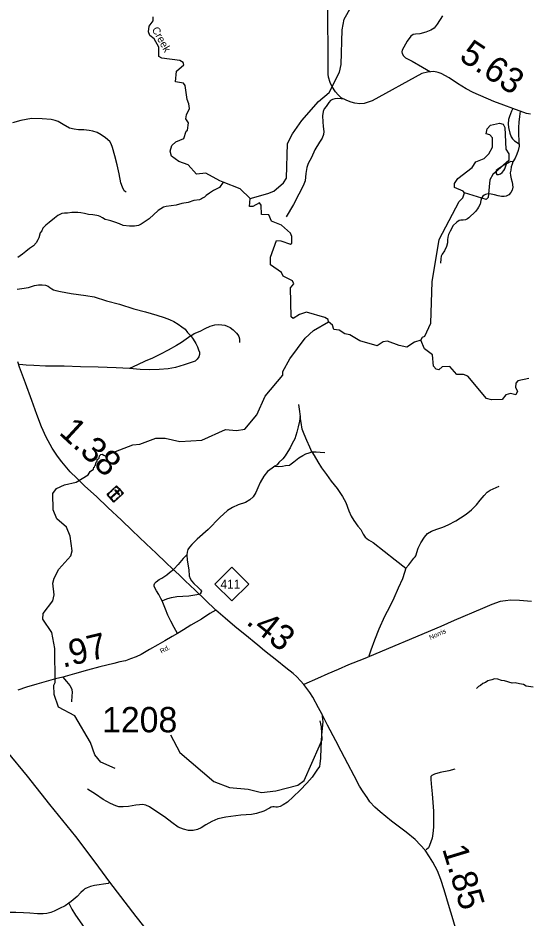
# Model space of a CAD drawing. Extents: x 2093524 to 2270757, y 289120 to 570408.
# Drawn here: x 2168603 to 2178652, y 391252 to 409015 of the extents above; entities that cross this region are included whole.
import ezdxf

# ---------------------------------------------------------------- set-up
doc = ezdxf.new("R2010")
doc.units = 0
for name, color, linetype in [('Exist Cultural Cemetery CELL', 7, 'Continuous'), ('Exist Hydrographic Creek Single Shore', 7, 'Continuous'), ('Exist Hydrographic Creek Single Shore Label', 7, 'Continuous'), ('Exist Hydrographic Misc Water Feature', 7, 'Continuous'), ('Exist Hydrographic Pond Under 1500 Sq Ft', 7, 'Continuous'), ('Exist Road Non-System Type 51', 7, 'Continuous'), ('Exist Road Primary NC Attributed', 7, 'Continuous'), ('Exist Road Primary NC Mileage Hundredths English Label', 7, 'Continuous'), ('Exist Road Primary NC Shield CELL', 7, 'Continuous'), ('Exist Road Primary NC Shield Number Label', 7, 'Continuous'), ('Exist Road Secondary Mileage Hundredths English Label', 7, 'Continuous'), ('Exist Road Secondary Type 51 Attributed', 7, 'Continuous'), ('Exist Road Secondary Type 51 Label', 7, 'Continuous'), ('Exist Road Secondary Type 51 Number Label', 7, 'Continuous'), ('Exist Utilities Telephone Line', 7, 'Continuous')]:
    doc.layers.add(name, color=color, linetype=linetype)

msp = doc.modelspace()

# ---------------------------------------------------------------- linework, layer by layer
at = {"layer": 'Exist Cultural Cemetery CELL'}
for points in [[(2170550, 399781), (2170684, 399634), (2170496, 399462), (2170362, 399609)], [(2170413, 399656), (2170445, 399685), (2170453, 399677), (2170421, 399648)], [(2170602, 399681), (2170589, 399695), (2170439, 399558), (2170452, 399544)], [(2170463, 399702), (2170495, 399731), (2170503, 399723), (2170471, 399693)], [(2170527, 399705), (2170513, 399692), (2170593, 399605), (2170606, 399618)], [(2170518, 399752), (2170525, 399743), (2170549, 399765), (2170576, 399735), (2170585, 399743), (2170550, 399781)], [(2170600, 399726), (2170635, 399688), (2170626, 399680), (2170591, 399719)], [(2170652, 399605), (2170644, 399613), (2170668, 399635), (2170641, 399665), (2170649, 399672), (2170684, 399634)], [(2170384, 399585), (2170393, 399592), (2170378, 399609), (2170408, 399636), (2170400, 399644), (2170362, 399609)], [(2170409, 399574), (2170466, 399512), (2170458, 399504), (2170401, 399567)], [(2170474, 399487), (2170482, 399494), (2170497, 399478), (2170527, 399505), (2170535, 399497), (2170496, 399462)], [(2170542, 399519), (2170574, 399549), (2170582, 399540), (2170550, 399511)], [(2170591, 399564), (2170622, 399593), (2170630, 399585), (2170598, 399556)]]:
    msp.add_lwpolyline(points, close=True, dxfattribs=at)
at = {"layer": 'Exist Hydrographic Creek Single Shore'}
for points in [[(2173188, 405455), (2173538, 405550), (2173654, 405600), (2173845, 405760), (2173902, 405851), (2173924, 406536), (2174022, 406728), (2174204, 406993), (2174535, 407364), (2174743, 407547), (2174949, 407949), (2174981, 408099), (2175002, 408781), (2175043, 408990), (2175183, 409234), (2175655, 409844), (2175727, 410020)], [(2172654, 405776), (2172587, 405802), (2172311, 405952), (2172128, 405932), (2171960, 406116), (2171776, 406182), (2171634, 406290), (2171609, 406389), (2171641, 406496), (2171716, 406574), (2171874, 406639), (2171923, 406783), (2171948, 406799), (2171972, 406949), (2171913, 407022), (2171929, 407107), (2171987, 407231), (2171978, 407323), (2171944, 407405), (2171901, 407682), (2171868, 407732), (2171709, 407755), (2171733, 407964), (2171874, 408089), (2171865, 408139), (2171798, 408179), (2171440, 408219), (2171382, 408253), (2171381, 408437), (2171288, 408603), (2171204, 408670), (2171179, 408743), (2171195, 408851), (2171269, 408961), (2171269, 409036)], [(2172654, 405776), (2172580, 405672), (2172461, 405612), (2172382, 405556), (2172317, 405511), (2172282, 405479), (2172246, 405458), (2172228, 405446), (2172183, 405427), (2172071, 405413), (2171960, 405375), (2171836, 405352), (2171723, 405322), (2171625, 405311), (2171529, 405295), (2171476, 405282), (2171369, 405216), (2171192, 405049), (2171095, 404985), (2171032, 404946), (2170982, 404921), (2170902, 404905), (2170802, 404906), (2170682, 404923), (2170606, 404952), (2170517, 404986), (2170433, 405013), (2170380, 405026), (2170323, 405039), (2170268, 405074), (2170225, 405095), (2170195, 405111), (2170157, 405116), (2170081, 405127), (2169995, 405137), (2169914, 405154), (2169842, 405169), (2169782, 405179), (2169726, 405178), (2169664, 405175), (2169582, 405164), (2169524, 405161), (2169471, 405154), (2169391, 405116), (2169322, 405063), (2169218, 404981), (2169155, 404924), (2169094, 404867), (2169071, 404816), (2169040, 404772), (2169011, 404679), (2168994, 404635), (2168961, 404576), (2168912, 404521), (2168833, 404464), (2168756, 404406), (2168691, 404357), (2168600, 404291)], [(2173188, 405455), (2172987, 405646), (2172654, 405776)], [(2176553, 402659), (2176586, 402717), (2176636, 402736), (2176751, 402993), (2176779, 403809), (2176916, 404643), (2177312, 405396), (2177387, 405463), (2177420, 405564)], [(2174735, 403017), (2174726, 403066), (2174659, 403107), (2174300, 403206), (2174159, 403163), (2174035, 403086), (2173993, 403120), (2173981, 403688), (2174047, 403768), (2174022, 403828), (2173838, 403920), (2173805, 403993), (2173587, 404142), (2173586, 404293), (2173709, 404625), (2173793, 404620), (2173985, 404554), (2174010, 404570), (2174009, 404629), (2174009, 404704), (2173983, 404770), (2173808, 404928), (2173607, 405007), (2173556, 405133), (2173407, 405139), (2173405, 405323), (2173372, 405366), (2173239, 405297), (2173173, 405298), (2173188, 405455)], [(2170519, 394204), (2170235, 394328), (2170118, 394475), (2170033, 394716), (2169722, 395240), (2169404, 395414), (2169320, 395662), (2169310, 395846), (2169335, 395898), (2169331, 396570), (2169271, 396886), (2169095, 397152), (2169102, 397260), (2169293, 397512), (2169317, 397630), (2169291, 397863), (2169315, 397961), (2169406, 398137), (2169646, 398398), (2169670, 398499), (2169635, 398788), (2169559, 398964), (2169367, 399128), (2169299, 399310), (2169289, 399628), (2169363, 399728), (2169521, 399804), (2169754, 399855), (2169987, 399998), (2170030, 400064), (2170094, 400112), (2170097, 400147), (2170112, 400150), (2170120, 400178), (2170134, 400191), (2170143, 400252), (2170167, 400271), (2170167, 400301), (2170204, 400328), (2170210, 400371), (2170239, 400401), (2170262, 400407), (2170300, 400384), (2170326, 400377), (2170364, 400383), (2170397, 400402), (2170460, 400432), (2170610, 400490), (2170867, 400590), (2171008, 400604), (2171324, 400723), (2171507, 400722), (2171799, 400658), (2172232, 400685), (2172697, 400896), (2172914, 400872), (2173080, 400898), (2173320, 401185), (2173485, 401552), (2173833, 401968), (2173832, 402037), (2173972, 402287), (2174270, 402698), (2174436, 402849), (2174735, 403017)], [(2176553, 402659), (2176428, 402616), (2176279, 402517), (2176128, 402549), (2175895, 402639), (2175811, 402621), (2175695, 402545), (2175353, 402644), (2175153, 402759), (2175052, 402784), (2174944, 402852), (2174836, 402867), (2174810, 402950), (2174735, 403017)], [(2178690, 401898), (2178473, 401853), (2178432, 401805), (2178424, 401720), (2178466, 401647), (2178433, 401578), (2178325, 401604), (2178233, 401576), (2178159, 401485), (2177951, 401477), (2177850, 401508), (2177481, 401948), (2177398, 401980), (2177264, 401979), (2177130, 402139), (2176980, 402129), (2176914, 402071), (2176856, 402085), (2176806, 402145), (2176788, 402369), (2176629, 402484), (2176553, 402659)]]:
    msp.add_lwpolyline(points, dxfattribs=at)
at = {"layer": 'Exist Hydrographic Misc Water Feature'}
for points in [[(2178774, 395805), (2178634, 395826), (2178583, 395860), (2178503, 395872), (2178417, 395897), (2178361, 395890), (2178210, 395933), (2178146, 395942), (2178073, 395969), (2178010, 395971), (2177958, 395952), (2177876, 395933), (2177831, 395900), (2177777, 395879), (2177732, 395842), (2177696, 395820), (2177653, 395781)], [(2171615, 394868), (2171800, 394520), (2172470, 393949), (2172779, 393825), (2173145, 393795), (2173412, 393727), (2173695, 393764), (2174128, 393874), (2174252, 393966), (2174557, 394652), (2174606, 394776), (2174596, 395025), (2174571, 395144)]]:
    msp.add_lwpolyline(points, dxfattribs=at)
at = {"layer": 'Exist Hydrographic Pond Under 1500 Sq Ft'}
msp.add_lwpolyline([(2177420, 405564), (2177394, 405598), (2177219, 405670), (2177219, 405746), (2177284, 405846), (2177567, 406063), (2177641, 406173), (2177807, 406239), (2177898, 406332), (2177973, 406465), (2177971, 406649), (2177921, 406706), (2177846, 406730), (2177862, 406825), (2177928, 406899), (2178111, 406941), (2178178, 406917), (2178212, 406851), (2178231, 406424), (2178290, 406334), (2178291, 406200), (2177975, 405924), (2177918, 405823), (2177886, 405473), (2177845, 405431), (2177420, 405564)], dxfattribs=at)
at = {"layer": 'Exist Road Non-System Type 51'}
for points in [[(2176986, 409058), (2176877, 408891), (2176817, 408817), (2176751, 408773), (2176657, 408734), (2176534, 408704), (2176448, 408695), (2176406, 408689), (2176360, 408655), (2176287, 408560), (2176188, 408382), (2176182, 408348), (2176184, 408312), (2176214, 408270), (2176254, 408230), (2176383, 408161), (2176589, 408042), (2176746, 407951)], [(2175042, 407410), (2174917, 407423), (2174856, 407417), (2174812, 407404), (2174772, 407384), (2174742, 407346), (2174686, 407270), (2174649, 407224), (2174625, 407167), (2174615, 407081), (2174622, 406965), (2174625, 406874), (2174639, 406778), (2174634, 406714), (2174608, 406641), (2174556, 406567), (2174465, 406411), (2174394, 406260), (2174329, 406142), (2174303, 406062), (2174282, 405948), (2174269, 405802), (2174231, 405704), (2174150, 405539), (2174045, 405337), (2173895, 405094)], [(2178371, 407232), (2178348, 407174), (2178308, 407068), (2178289, 407014), (2178279, 406928), (2178289, 406856), (2178314, 406744), (2178339, 406672), (2178365, 406631), (2178405, 406593), (2178495, 406529)], [(2178495, 406529), (2178499, 406593), (2178492, 406721), (2178491, 406851), (2178497, 406957), (2178508, 407071), (2178522, 407179)], [(2170739, 405576), (2170701, 405606), (2170667, 405674), (2170636, 405763), (2170603, 405937), (2170558, 406117), (2170517, 406297), (2170468, 406462), (2170442, 406532), (2170418, 406576), (2170331, 406653), (2170247, 406711), (2170165, 406754), (2170081, 406780), (2170007, 406796), (2169901, 406805), (2169795, 406806), (2169711, 406818), (2169619, 406843), (2169496, 406911), (2169394, 406970), (2169336, 406994), (2169260, 407015), (2169080, 407026), (2168872, 407029), (2168762, 407015), (2168662, 406992), (2168494, 406943)], [(2178495, 406529), (2178496, 406483), (2178480, 406403), (2178448, 406325), (2178417, 406247), (2178375, 406179)], [(2178375, 406179), (2178358, 406133), (2178340, 406079), (2178332, 406013), (2178321, 405957), (2178325, 405909), (2178339, 405843), (2178356, 405777), (2178370, 405677), (2178356, 405619), (2178333, 405569), (2178293, 405523), (2178241, 405500), (2178201, 405494), (2178149, 405490), (2178085, 405503), (2178009, 405525), (2177945, 405541), (2177883, 405544), (2177835, 405530), (2177805, 405520), (2177777, 405496), (2177752, 405460), (2177738, 405411), (2177728, 405341), (2177697, 405279), (2177677, 405249), (2177637, 405193), (2177506, 405068), (2177478, 405050), (2177438, 405034), (2177392, 405028), (2177348, 405025), (2177312, 405017), (2177268, 404987), (2177197, 404917), (2177132, 404810), (2177100, 404742), (2177088, 404690), (2177082, 404634), (2177085, 404580), (2177063, 404502), (2177022, 404422), (2176978, 404354), (2176958, 404316), (2176949, 404262), (2176947, 404178)], [(2178248, 406134), (2178196, 406110), (2178114, 406061), (2178070, 406027), (2178046, 406005), (2178041, 405987), (2178041, 405965), (2178043, 405949), (2178059, 405929), (2178075, 405923), (2178089, 405923), (2178127, 405939), (2178163, 405966), (2178192, 406004), (2178212, 406040), (2178248, 406134)], [(2178375, 406179), (2178333, 406181), (2178309, 406169), (2178275, 406152), (2178248, 406134)], [(2168589, 403665), (2168681, 403677), (2168807, 403698), (2168928, 403737), (2169010, 403749), (2169078, 403749), (2169148, 403740), (2169198, 403722), (2169232, 403698), (2169270, 403669), (2169307, 403653), (2169349, 403637), (2169443, 403616), (2169651, 403575), (2169939, 403538), (2170109, 403509), (2170347, 403433), (2170604, 403364), (2170892, 403278), (2171118, 403215), (2171343, 403147), (2171487, 403103), (2171595, 403066), (2171681, 403022), (2171762, 402973), (2171840, 402921), (2171900, 402872), (2171952, 402810), (2172013, 402742)], [(2172013, 402742), (2172082, 402785), (2172200, 402835), (2172298, 402886), (2172396, 402932), (2172441, 402949), (2172487, 402959), (2172561, 402963), (2172625, 402960), (2172683, 402952), (2172734, 402934), (2172794, 402905), (2172848, 402863), (2172916, 402795), (2172940, 402762), (2172963, 402726), (2172973, 402680), (2172973, 402610)], [(2172013, 402742), (2171925, 402676), (2171830, 402613), (2171730, 402551), (2171567, 402458), (2171419, 402383), (2171260, 402302), (2171112, 402243), (2170960, 402173), (2170805, 402096)], [(2172013, 402742), (2172059, 402679), (2172114, 402591), (2172148, 402527), (2172168, 402467), (2172185, 402421), (2172185, 402375), (2172173, 402329), (2172139, 402281), (2172100, 402245), (2172024, 402215), (2171884, 402170), (2171710, 402119), (2171567, 402092), (2171389, 402075), (2171207, 402072), (2171017, 402081), (2170805, 402096)], [(2170805, 402096), (2170543, 402110), (2170187, 402124), (2169835, 402128), (2169517, 402141), (2169143, 402146), (2168917, 402157), (2168761, 402166), (2168635, 402178)], [(2174138, 401385), (2174156, 401295), (2174171, 401149)], [(2174171, 401149), (2174160, 401059), (2174136, 400947), (2174107, 400841), (2174066, 400711), (2174018, 400618), (2173973, 400532), (2173927, 400458), (2173875, 400376), (2173830, 400317), (2173754, 400239), (2173717, 400197), (2173671, 400169)], [(2174407, 400451), (2174362, 400546), (2174308, 400674), (2174253, 400802), (2174215, 400903), (2174192, 401033), (2174171, 401149)], [(2173671, 400169), (2173745, 400161), (2173823, 400171), (2173887, 400180), (2173961, 400190), (2173998, 400214), (2174048, 400257), (2174150, 400335), (2174225, 400382), (2174283, 400414), (2174351, 400436), (2174407, 400451)], [(2174407, 400451), (2174487, 400453), (2174569, 400444), (2174661, 400442)], [(2174407, 400451), (2174449, 400379), (2174520, 400255), (2174595, 400140), (2174695, 400008), (2174788, 399873), (2174905, 399728), (2175010, 399570), (2175074, 399453), (2175135, 399289), (2175180, 399185), (2175236, 399098), (2175315, 398986), (2175369, 398917), (2175414, 398831), (2175456, 398771), (2175520, 398713), (2175615, 398666), (2175835, 398493), (2176052, 398323), (2176261, 398154)], [(2173671, 400169), (2173619, 400130), (2173531, 400062), (2173456, 399973), (2173383, 399845), (2173335, 399739), (2173296, 399647), (2173246, 399566), (2173179, 399504), (2173095, 399452), (2172947, 399405), (2172836, 399354), (2172740, 399294), (2172587, 399159), (2172356, 398922), (2172143, 398729), (2172036, 398624), (2171986, 398568), (2171957, 398526), (2171943, 398471), (2171939, 398419)], [(2176261, 398154), (2176319, 398222), (2176420, 398351), (2176444, 398379), (2176454, 398403), (2176503, 398549), (2176556, 398659), (2176628, 398770), (2176687, 398838), (2176763, 398888), (2176869, 398929), (2176992, 398968), (2177094, 399010), (2177246, 399089), (2177341, 399149), (2177449, 399222), (2177556, 399309), (2177654, 399405), (2177727, 399500), (2177805, 399590), (2177862, 399658), (2177926, 399693), (2178104, 399778)], [(2171939, 398419), (2171862, 398347), (2171762, 398229), (2171679, 398136)], [(2171939, 398419), (2171944, 398316), (2171975, 398124), (2171983, 398004), (2172000, 397954), (2172026, 397908), (2172076, 397854), (2172161, 397773), (2172209, 397727), (2172225, 397701), (2172221, 397681), (2172197, 397653)], [(2171446, 397513), (2171424, 397559), (2171384, 397635), (2171337, 397710), (2171303, 397766), (2171293, 397800), (2171293, 397830), (2171302, 397860), (2171330, 397890), (2171390, 397933), (2171440, 397961), (2171484, 397989), (2171539, 398023), (2171593, 398070), (2171679, 398136)], [(2176261, 398154), (2176234, 398070), (2176194, 397943), (2176111, 397763), (2176023, 397565), (2175942, 397398), (2175841, 397204), (2175726, 396953), (2175641, 396733), (2175571, 396541), (2175527, 396422)], [(2171446, 397513), (2171510, 397539), (2171564, 397560), (2171634, 397578), (2171738, 397597), (2171856, 397607), (2171976, 397614), (2172056, 397624), (2172136, 397639), (2172197, 397653)], [(2171754, 396869), (2171685, 396987), (2171623, 397110), (2171558, 397232), (2171517, 397345), (2171446, 397513)], [(2169488, 396005), (2169558, 395921), (2169629, 395839), (2169655, 395796), (2169665, 395762), (2169671, 395702), (2169666, 395638), (2169656, 395522)], [(2174599, 395279), (2174619, 395126), (2174596, 394868), (2174582, 394610), (2174575, 394408), (2174562, 394292), (2174552, 394242), (2174500, 394169), (2174413, 394031), (2174306, 393912), (2174173, 393778), (2174033, 393643), (2173924, 393538), (2173840, 393486), (2173780, 393456), (2173729, 393441), (2173691, 393441), (2173661, 393445), (2173635, 393447), (2173601, 393437), (2173567, 393418), (2173453, 393358), (2173313, 393317), (2173210, 393297), (2173002, 393283), (2172708, 393240), (2172550, 393207), (2172429, 393160), (2172309, 393091), (2172217, 393035), (2172146, 393001), (2172058, 392978), (2171966, 392980), (2171868, 393003), (2171768, 393048), (2171643, 393136), (2171495, 393247), (2171304, 393374), (2171201, 393445), (2171129, 393477), (2171059, 393492), (2171003, 393488), (2170929, 393480), (2170786, 393455), (2170682, 393446), (2170642, 393446), (2170594, 393446), (2170532, 393463), (2170429, 393509), (2170283, 393594), (2170132, 393699), (2169978, 393796)], [(2177225, 394191), (2177111, 394160), (2176940, 394121), (2176828, 394092), (2176798, 394078), (2176776, 394064), (2176756, 394042), (2176754, 394020), (2176754, 393992), (2176759, 393898), (2176780, 393700), (2176793, 393532), (2176804, 393361), (2176805, 393185), (2176806, 393047), (2176794, 392923), (2176781, 392831), (2176753, 392757), (2176724, 392682), (2176706, 392640), (2176662, 392600)], [(2170412, 391957), (2170382, 391935), (2170288, 391917), (2170204, 391910), (2170114, 391896), (2170037, 391873), (2169971, 391847), (2169925, 391829), (2169893, 391802), (2169841, 391754), (2169772, 391680), (2169694, 391611), (2169650, 391581), (2169607, 391545)], [(2169607, 391545), (2169531, 391490), (2169423, 391442), (2169318, 391389), (2169250, 391361), (2169172, 391340), (2169100, 391334), (2168988, 391336), (2168836, 391349), (2168712, 391352), (2168562, 391359), (2168394, 391358), (2168236, 391349)], [(2169607, 391545), (2169663, 391427), (2169738, 391306), (2169861, 391128), (2169992, 390941), (2170119, 390724), (2170250, 390525), (2170359, 390344), (2170464, 390168), (2170585, 389963), (2170761, 389666), (2170840, 389525), (2170900, 389427), (2170961, 389337), (2171011, 389246)]]:
    msp.add_lwpolyline(points, dxfattribs=at)
at = {"layer": 'Exist Road Primary NC Attributed'}
for points in [[(2172510, 397329), (2172299, 397530), (2172100, 397722), (2171906, 397910), (2171782, 398025), (2171651, 398142), (2171528, 398262), (2171329, 398450), (2171134, 398634), (2170855, 398900), (2170646, 399105), (2170374, 399355), (2170152, 399569), (2169925, 399778), (2169765, 399933), (2169631, 400060), (2169466, 400253), (2169380, 400369), (2169280, 400523), (2169160, 400739), (2169066, 400945), (2168977, 401192), (2168877, 401466), (2168750, 401808), (2168634, 402122), (2168600, 402229)], [(2174243, 395861), (2174182, 395931), (2174106, 396010), (2174038, 396078), (2173892, 396190), (2173716, 396333), (2173471, 396528), (2173338, 396637), (2173078, 396847), (2172922, 396973), (2172793, 397083), (2172690, 397172), (2172510, 397329)], [(2177238, 391059), (2177175, 391281), (2177122, 391455), (2177015, 391809), (2176951, 392009), (2176884, 392183), (2176794, 392356), (2176726, 392461), (2176640, 392588), (2176548, 392688), (2176441, 392805), (2176265, 392946), (2175979, 393162), (2175750, 393346), (2175648, 393440), (2175552, 393547), (2175493, 393629), (2175416, 393745), (2175348, 393854), (2175239, 394058), (2175117, 394296), (2174986, 394542), (2174878, 394751), (2174713, 395059), (2174599, 395279), (2174536, 395402), (2174422, 395613), (2174362, 395706), (2174243, 395861)]]:
    msp.add_lwpolyline(points, dxfattribs=at)
at = {"layer": 'Exist Road Primary NC Shield CELL'}
msp.add_lwpolyline([(2172492, 397844), (2172825, 398177), (2173158, 397844), (2172825, 397511)], close=True, dxfattribs=at)
at = {"layer": 'Exist Road Secondary Type 51 Attributed'}
for points in [[(2178722, 407114), (2178644, 407130), (2178371, 407232), (2178191, 407293), (2177995, 407370), (2177586, 407544), (2177453, 407617), (2177281, 407722), (2177118, 407831), (2176958, 407920), (2176900, 407940), (2176810, 407957), (2176688, 407949), (2176578, 407922), (2175598, 407377), (2175436, 407328), (2175350, 407319), (2175250, 407335), (2175178, 407354), (2175092, 407386), (2174985, 407441), (2174925, 407497), (2174869, 407557), (2174800, 407672), (2174768, 407744), (2174731, 407846), (2174727, 407906), (2174724, 408014), (2174723, 408180), (2174714, 410165)], [(2178738, 397502), (2178502, 397518), (2178325, 397525), (2178230, 397513), (2178124, 397500), (2177958, 397437), (2177773, 397361), (2177213, 397125), (2176950, 397007), (2175419, 396359), (2175128, 396246), (2174923, 396155), (2174718, 396070), (2174514, 395981), (2174243, 395861)], [(2172510, 397329), (2172392, 397259), (2172224, 397153), (2172017, 397030), (2171873, 396940), (2171754, 396869), (2171648, 396806), (2171499, 396720), (2171365, 396641), (2171200, 396552), (2171033, 396453), (2170935, 396409), (2170825, 396366), (2170723, 396327), (2170615, 396305), (2170498, 396278), (2170220, 396207), (2169975, 396147), (2169717, 396070), (2169488, 396005), (2169346, 395974), (2169156, 395921), (2168972, 395870), (2168771, 395807), (2168597, 395752)]]:
    msp.add_lwpolyline(points, dxfattribs=at)
at = {"layer": 'Exist Utilities Telephone Line'}
for points in [[(2167796, 395303), (2167983, 395060), (2168384, 394537), (2168781, 394049), (2169224, 393490), (2169735, 392861), (2170118, 392353), (2170412, 391957)], [(2170412, 391957), (2170930, 391280), (2171630, 390395), (2171902, 390052)]]:
    msp.add_lwpolyline(points, dxfattribs=at)

# ---------------------------------------------------------------- texts
at = {"layer": 'Exist Hydrographic Creek Single Shore Label'}
msp.add_text('Creek', height=150, rotation=299.3081, dxfattribs=at).set_placement((2171239, 408790))
at = {"layer": 'Exist Road Primary NC Mileage Hundredths English Label'}
for s, rotation, p in [('1.38', 317.3184, (2169392, 400815)), ('.43', 321.4908, (2173087, 397068)), ('1.85', 286.8833, (2176974, 392620))]:
    msp.add_text(s, height=500, rotation=rotation, dxfattribs=at).set_placement(p)
at = {"layer": 'Exist Road Primary NC Shield Number Label'}
msp.add_text('411', height=175, dxfattribs=at).set_placement((2172601, 397754))
at = {"layer": 'Exist Road Secondary Mileage Hundredths English Label'}
for s, rotation, p in [('5.63', 326.4078, (2177290, 408202)), ('.97', 13.6223, (2169489, 396190))]:
    msp.add_text(s, height=500, rotation=rotation, dxfattribs=at).set_placement(p)
at = {"layer": 'Exist Road Secondary Type 51 Label'}
for s, rotation, p in [('Norris', 24.0942, (2176745, 396740)), ('Rd.', 28.2337, (2171436, 396469))]:
    msp.add_text(s, height=95, rotation=rotation, dxfattribs=at).set_placement(p)
at = {"layer": 'Exist Road Secondary Type 51 Number Label'}
msp.add_text('1208', height=500, dxfattribs=at).set_placement((2170261, 394917))

doc.saveas('drawing.dxf')
